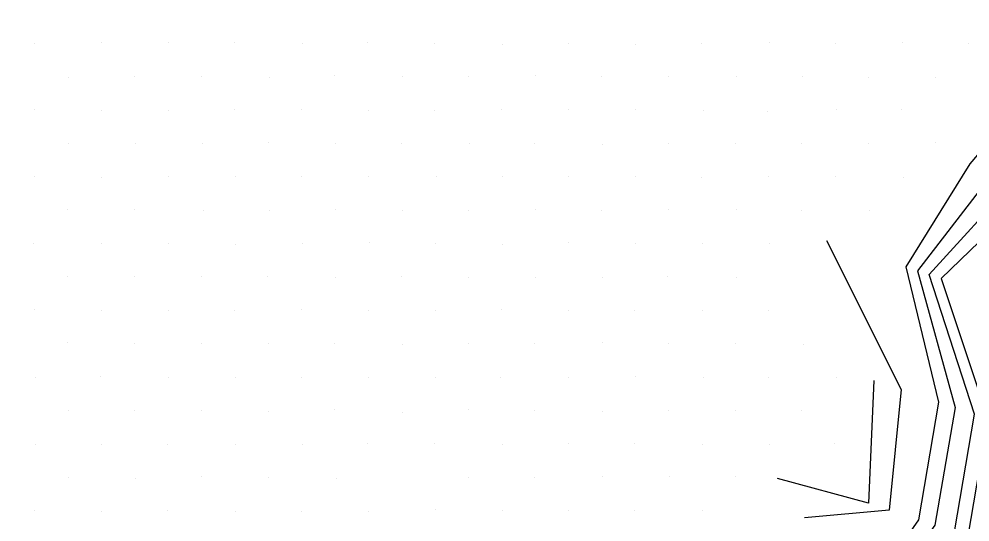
# Model space of a CAD drawing. Extents: x 1602514 to 1609837, y 863887 to 871157.
# Drawn here: x 1605052.1 to 1605253.5, y 868355.4 to 868461.9 of the extents above; entities that cross this region are included whole.
import ezdxf

# ---------------------------------------------------------------- set-up
doc = ezdxf.new("R2010")
doc.units = 0
for name, color, linetype in [('Survey-Flow line', 7, 'Continuous'), ('Survey-Ridge Lines', 7, 'Continuous'), ('Survey-Spot dirt', 7, 'Continuous')]:
    doc.layers.add(name, color=color, linetype=linetype)

msp = doc.modelspace()

# ---------------------------------------------------------------- linework, layer by layer
at = {"layer": 'Survey-Flow line'}
msp.add_lwpolyline([(1605058.19, 868224.84), (1605065.88, 868229.72), (1605071.99, 868231.36), (1605078.49, 868231.58), (1605090.26, 868234), (1605099.61, 868242.34), (1605110.29, 868248.93), (1605134.12, 868258.86), (1605171.08, 868272.38), (1605204.37, 868288.12), (1605221.57, 868307.27), (1605235.47, 868331.26), (1605250.23, 868353.32), (1605254.46, 868378.26), (1605244.89, 868407.79), (1605263.32, 868428), (1605283.71, 868445.02), (1605301.15, 868470.01), (1605322.73, 868483.77), (1605345.2, 868460.9)], dxfattribs=at)
msp.add_lwpolyline([(1605058.19, 868224.84), (1605065.88, 868229.72), (1605071.99, 868231.36), (1605078.49, 868231.58), (1605090.26, 868234), (1605099.61, 868242.34), (1605110.29, 868248.93), (1605134.12, 868258.86), (1605171.08, 868272.38), (1605204.37, 868288.12), (1605221.57, 868307.27), (1605235.47, 868331.26), (1605250.23, 868353.32), (1605254.46, 868378.26), (1605244.89, 868407.79), (1605263.32, 868428), (1605283.71, 868445.02), (1605301.15, 868470.01), (1605322.73, 868483.77), (1605345.2, 868460.9)], dxfattribs=at)
at = {"layer": 'Survey-Ridge Lines'}
for points in [[(1605278.14, 868460.18), (1605253.46, 868431.28), (1605239.95, 868409.43), (1605246.87, 868380.79), (1605242.63, 868355.85), (1605230.54, 868338.49), (1605215.91, 868315.57), (1605199.02, 868295.97), (1605159.44, 868289.47), (1605129.22, 868265.33), (1605107.74, 868252.3), (1605093.1, 868250.93), (1605086.55, 868238.88), (1605076.37, 868237.46), (1605064.56, 868237.81), (1605058.92, 868234.76), (1605052.07, 868224.71)], [(1605278.14, 868460.18), (1605253.46, 868431.28), (1605239.95, 868409.43), (1605246.87, 868380.79), (1605242.63, 868355.85), (1605230.54, 868338.49), (1605215.91, 868315.57), (1605199.02, 868295.97), (1605159.44, 868289.47), (1605129.22, 868265.33), (1605107.74, 868252.3), (1605093.1, 868250.93), (1605086.55, 868238.88), (1605076.37, 868237.46), (1605064.56, 868237.81), (1605058.92, 868234.76), (1605052.07, 868224.71)], [(1605258.58, 868429.58), (1605242.42, 868408.61), (1605250.35, 868379.63), (1605246.11, 868354.7), (1605232.57, 868335.52), (1605219.22, 868310.71), (1605202.85, 868290.35), (1605169.56, 868274.61), (1605132.37, 868261.17), (1605109.2, 868250.37), (1605098.31, 868244.06), (1605088.39, 868236.46), (1605080.46, 868232.99), (1605069.67, 868233.36), (1605060.87, 868233.35), (1605053.6, 868223.37)], [(1605258.58, 868429.58), (1605242.42, 868408.61), (1605250.35, 868379.63), (1605246.11, 868354.7), (1605232.57, 868335.52), (1605219.22, 868310.71), (1605202.85, 868290.35), (1605169.56, 868274.61), (1605132.37, 868261.17), (1605109.2, 868250.37), (1605098.31, 868244.06), (1605088.39, 868236.46), (1605080.46, 868232.99), (1605069.67, 868233.36), (1605060.87, 868233.35), (1605053.6, 868223.37)], [(1605267.68, 868426.55), (1605247.43, 868406.94), (1605257.33, 868377.3), (1605253.1, 868352.37), (1605237.27, 868328.61), (1605223.37, 868304.62), (1605205.8, 868286.02), (1605171.83, 868271.28), (1605135.53, 868257), (1605111.07, 868247.9), (1605101.07, 868240.42), (1605092.72, 868230.75), (1605082.3, 868230.97), (1605075.44, 868228.33), (1605071.46, 868225.68), (1605056.21, 868221.07)], [(1605267.68, 868426.55), (1605247.43, 868406.94), (1605257.33, 868377.3), (1605253.1, 868352.37), (1605237.27, 868328.61), (1605223.37, 868304.62), (1605205.8, 868286.02), (1605171.83, 868271.28), (1605135.53, 868257), (1605111.07, 868247.9), (1605101.07, 868240.42), (1605092.72, 868230.75), (1605082.3, 868230.97), (1605075.44, 868228.33), (1605071.46, 868225.68), (1605056.21, 868221.07)], [(1605223.14, 868415.03), (1605238.94, 868383.43), (1605236.37, 868357.94), (1605218.44, 868356.25)], [(1605223.14, 868415.03), (1605238.94, 868383.43), (1605236.37, 868357.94), (1605218.44, 868356.25)], [(1605233.15, 868385.35), (1605232.05, 868359.38), (1605212.74, 868364.62)], [(1605233.15, 868385.35), (1605232.05, 868359.38), (1605212.74, 868364.62)]]:
    msp.add_lwpolyline(points, dxfattribs=at)
at = {"layer": 'Survey-Spot dirt'}
for p, q in [((1605069.44, 868457.05), (1605069.44, 868457.05)), ((1605069.44, 868457.05), (1605069.44, 868457.05)), ((1605055.42, 868456.7), (1605055.42, 868456.7)), ((1605055.42, 868456.7), (1605055.42, 868456.7)), ((1605083.64, 868456.85), (1605083.64, 868456.85)), ((1605083.64, 868456.85), (1605083.64, 868456.85)), ((1605097.73, 868456.9), (1605097.73, 868456.9)), ((1605097.73, 868456.9), (1605097.73, 868456.9)), ((1605112.02, 868456.72), (1605112.02, 868456.72)), ((1605112.02, 868456.72), (1605112.02, 868456.72)), ((1605126, 868456.88), (1605126, 868456.88)), ((1605126, 868456.88), (1605126, 868456.88)), ((1605140.18, 868456.82), (1605140.18, 868456.82)), ((1605140.18, 868456.82), (1605140.18, 868456.82)), ((1605154.47, 868456.54), (1605154.47, 868456.54)), ((1605154.47, 868456.54), (1605154.47, 868456.54)), ((1605168.44, 868456.79), (1605168.44, 868456.79)), ((1605168.44, 868456.79), (1605168.44, 868456.79)), ((1605182.69, 868456.5), (1605182.69, 868456.5)), ((1605182.69, 868456.5), (1605182.69, 868456.5)), ((1605196.74, 868456.84), (1605196.74, 868456.84)), ((1605196.74, 868456.84), (1605196.74, 868456.84)), ((1605211.06, 868456.87), (1605211.06, 868456.87)), ((1605211.06, 868456.87), (1605211.06, 868456.87)), ((1605225.02, 868456.66), (1605225.02, 868456.66)), ((1605225.02, 868456.66), (1605225.02, 868456.66)), ((1605239.32, 868456.86), (1605239.32, 868456.86)), ((1605239.32, 868456.86), (1605239.32, 868456.86)), ((1605253.27, 868456.83), (1605253.27, 868456.83)), ((1605253.27, 868456.83), (1605253.27, 868456.83)), ((1605062.49, 868449.53), (1605062.49, 868449.53)), ((1605062.49, 868449.53), (1605062.49, 868449.53)), ((1605076.58, 868449.66), (1605076.58, 868449.66)), ((1605076.58, 868449.66), (1605076.58, 868449.66)), ((1605090.71, 868449.68), (1605090.71, 868449.68)), ((1605090.71, 868449.68), (1605090.71, 868449.68)), ((1605105.05, 868449.62), (1605105.05, 868449.62)), ((1605105.05, 868449.62), (1605105.05, 868449.62)), ((1605118.96, 868449.89), (1605118.96, 868449.89)), ((1605118.96, 868449.89), (1605118.96, 868449.89)), ((1605133.35, 868449.79), (1605133.35, 868449.79)), ((1605133.35, 868449.79), (1605133.35, 868449.79)), ((1605147.25, 868449.78), (1605147.25, 868449.78)), ((1605147.25, 868449.78), (1605147.25, 868449.78)), ((1605161.43, 868449.87), (1605161.43, 868449.87)), ((1605161.43, 868449.87), (1605161.43, 868449.87)), ((1605175.42, 868449.83), (1605175.42, 868449.83)), ((1605175.42, 868449.83), (1605175.42, 868449.83)), ((1605189.7, 868449.66), (1605189.7, 868449.66)), ((1605189.7, 868449.66), (1605189.7, 868449.66)), ((1605203.99, 868449.76), (1605203.99, 868449.76)), ((1605203.99, 868449.76), (1605203.99, 868449.76)), ((1605217.98, 868449.66), (1605217.98, 868449.66)), ((1605217.98, 868449.66), (1605217.98, 868449.66)), ((1605231.98, 868449.59), (1605231.98, 868449.59)), ((1605231.98, 868449.59), (1605231.98, 868449.59)), ((1605246.31, 868449.63), (1605246.31, 868449.63)), ((1605246.31, 868449.63), (1605246.31, 868449.63)), ((1605055.33, 868442.69), (1605055.33, 868442.69)), ((1605055.33, 868442.69), (1605055.33, 868442.69)), ((1605069.46, 868442.61), (1605069.46, 868442.61)), ((1605069.46, 868442.61), (1605069.46, 868442.61)), ((1605083.72, 868442.57), (1605083.72, 868442.57)), ((1605083.72, 868442.57), (1605083.72, 868442.57)), ((1605097.74, 868442.74), (1605097.74, 868442.74)), ((1605097.74, 868442.74), (1605097.74, 868442.74)), ((1605111.9, 868442.66), (1605111.9, 868442.66)), ((1605111.9, 868442.66), (1605111.9, 868442.66)), ((1605126.04, 868442.63), (1605126.04, 868442.63)), ((1605126.04, 868442.63), (1605126.04, 868442.63)), ((1605140.11, 868442.48), (1605140.11, 868442.48)), ((1605140.11, 868442.48), (1605140.11, 868442.48)), ((1605154.26, 868442.78), (1605154.26, 868442.78)), ((1605154.26, 868442.78), (1605154.26, 868442.78)), ((1605168.44, 868442.69), (1605168.44, 868442.69)), ((1605168.44, 868442.69), (1605168.44, 868442.69)), ((1605182.61, 868442.78), (1605182.61, 868442.78)), ((1605182.61, 868442.78), (1605182.61, 868442.78)), ((1605196.98, 868442.56), (1605196.98, 868442.56)), ((1605196.98, 868442.56), (1605196.98, 868442.56)), ((1605210.7, 868442.4), (1605210.7, 868442.4)), ((1605210.7, 868442.4), (1605210.7, 868442.4)), ((1605225.17, 868442.66), (1605225.17, 868442.66)), ((1605225.17, 868442.66), (1605225.17, 868442.66)), ((1605239.1, 868442.69), (1605239.1, 868442.69)), ((1605239.1, 868442.69), (1605239.1, 868442.69)), ((1605062.63, 868435.51), (1605062.63, 868435.51)), ((1605062.63, 868435.51), (1605062.63, 868435.51)), ((1605076.68, 868435.62), (1605076.68, 868435.62)), ((1605076.68, 868435.62), (1605076.68, 868435.62)), ((1605091.01, 868435.62), (1605091.01, 868435.62)), ((1605091.01, 868435.62), (1605091.01, 868435.62)), ((1605104.85, 868435.69), (1605104.85, 868435.69)), ((1605104.85, 868435.69), (1605104.85, 868435.69)), ((1605119.04, 868435.62), (1605119.04, 868435.62)), ((1605119.04, 868435.62), (1605119.04, 868435.62)), ((1605133.02, 868435.49), (1605133.02, 868435.49)), ((1605133.02, 868435.49), (1605133.02, 868435.49)), ((1605147.42, 868435.61), (1605147.42, 868435.61)), ((1605147.42, 868435.61), (1605147.42, 868435.61)), ((1605161.27, 868435.55), (1605161.27, 868435.55)), ((1605161.27, 868435.55), (1605161.27, 868435.55)), ((1605175.6, 868435.38), (1605175.6, 868435.38)), ((1605175.6, 868435.38), (1605175.6, 868435.38)), ((1605189.69, 868435.53), (1605189.69, 868435.53)), ((1605189.69, 868435.53), (1605189.69, 868435.53)), ((1605203.76, 868435.59), (1605203.76, 868435.59)), ((1605203.76, 868435.59), (1605203.76, 868435.59)), ((1605217.88, 868435.57), (1605217.88, 868435.57)), ((1605217.88, 868435.57), (1605217.88, 868435.57)), ((1605232.12, 868435.55), (1605232.12, 868435.55)), ((1605232.12, 868435.55), (1605232.12, 868435.55)), ((1605246.18, 868435.76), (1605246.18, 868435.76)), ((1605246.18, 868435.76), (1605246.18, 868435.76)), ((1605055.42, 868428.47), (1605055.42, 868428.47)), ((1605055.42, 868428.47), (1605055.42, 868428.47)), ((1605069.48, 868428.28), (1605069.48, 868428.28)), ((1605069.48, 868428.28), (1605069.48, 868428.28)), ((1605083.65, 868428.48), (1605083.65, 868428.48)), ((1605083.65, 868428.48), (1605083.65, 868428.48)), ((1605097.88, 868428.51), (1605097.88, 868428.51)), ((1605097.88, 868428.51), (1605097.88, 868428.51)), ((1605111.93, 868428.57), (1605111.93, 868428.57)), ((1605111.93, 868428.57), (1605111.93, 868428.57)), ((1605126.19, 868428.61), (1605126.19, 868428.61)), ((1605126.19, 868428.61), (1605126.19, 868428.61)), ((1605140.42, 868428.51), (1605140.42, 868428.51)), ((1605140.42, 868428.51), (1605140.42, 868428.51)), ((1605154.47, 868428.53), (1605154.47, 868428.53)), ((1605154.47, 868428.53), (1605154.47, 868428.53)), ((1605168.51, 868428.54), (1605168.51, 868428.54)), ((1605168.51, 868428.54), (1605168.51, 868428.54)), ((1605182.59, 868428.54), (1605182.59, 868428.54)), ((1605182.59, 868428.54), (1605182.59, 868428.54)), ((1605196.75, 868428.41), (1605196.75, 868428.41)), ((1605196.75, 868428.41), (1605196.75, 868428.41)), ((1605210.81, 868428.65), (1605210.81, 868428.65)), ((1605210.81, 868428.65), (1605210.81, 868428.65)), ((1605225.02, 868428.53), (1605225.02, 868428.53)), ((1605225.02, 868428.53), (1605225.02, 868428.53)), ((1605239.51, 868428.34), (1605239.51, 868428.34)), ((1605239.51, 868428.34), (1605239.51, 868428.34)), ((1605062.31, 868421.55), (1605062.31, 868421.55)), ((1605062.31, 868421.55), (1605062.31, 868421.55)), ((1605076.48, 868421.56), (1605076.48, 868421.56)), ((1605076.48, 868421.56), (1605076.48, 868421.56)), ((1605091.13, 868421.32), (1605091.13, 868421.32)), ((1605091.13, 868421.32), (1605091.13, 868421.32)), ((1605105.06, 868421.27), (1605105.06, 868421.27)), ((1605105.06, 868421.27), (1605105.06, 868421.27)), ((1605119.16, 868421.52), (1605119.16, 868421.52)), ((1605119.16, 868421.52), (1605119.16, 868421.52)), ((1605133.29, 868421.44), (1605133.29, 868421.44)), ((1605133.29, 868421.44), (1605133.29, 868421.44)), ((1605147.37, 868421.33), (1605147.37, 868421.33)), ((1605147.37, 868421.33), (1605147.37, 868421.33)), ((1605161.42, 868421.59), (1605161.42, 868421.59)), ((1605161.42, 868421.59), (1605161.42, 868421.59)), ((1605175.46, 868421.47), (1605175.46, 868421.47)), ((1605175.46, 868421.47), (1605175.46, 868421.47)), ((1605189.62, 868421.56), (1605189.62, 868421.56)), ((1605189.62, 868421.56), (1605189.62, 868421.56)), ((1605204.12, 868421.56), (1605204.12, 868421.56)), ((1605204.12, 868421.56), (1605204.12, 868421.56)), ((1605217.77, 868421.29), (1605217.77, 868421.29)), ((1605217.77, 868421.29), (1605217.77, 868421.29)), ((1605232.2, 868421.32), (1605232.2, 868421.32)), ((1605232.2, 868421.32), (1605232.2, 868421.32)), ((1605055.21, 868414.29), (1605055.21, 868414.29)), ((1605055.21, 868414.29), (1605055.21, 868414.29)), ((1605069.51, 868414.4), (1605069.51, 868414.4)), ((1605069.51, 868414.4), (1605069.51, 868414.4)), ((1605083.65, 868414.35), (1605083.65, 868414.35)), ((1605083.65, 868414.35), (1605083.65, 868414.35)), ((1605097.93, 868414.26), (1605097.93, 868414.26)), ((1605097.93, 868414.26), (1605097.93, 868414.26)), ((1605112.02, 868414.33), (1605112.02, 868414.33)), ((1605112.02, 868414.33), (1605112.02, 868414.33)), ((1605126.39, 868414.54), (1605126.39, 868414.54)), ((1605126.39, 868414.54), (1605126.39, 868414.54)), ((1605140.28, 868414.35), (1605140.28, 868414.35)), ((1605140.28, 868414.35), (1605140.28, 868414.35)), ((1605154.5, 868414.26), (1605154.5, 868414.26)), ((1605154.5, 868414.26), (1605154.5, 868414.26)), ((1605168.57, 868414.6), (1605168.57, 868414.6)), ((1605168.57, 868414.6), (1605168.57, 868414.6)), ((1605182.65, 868414.29), (1605182.65, 868414.29)), ((1605182.65, 868414.29), (1605182.65, 868414.29)), ((1605196.78, 868414.28), (1605196.78, 868414.28)), ((1605196.78, 868414.28), (1605196.78, 868414.28)), ((1605211.05, 868414.35), (1605211.05, 868414.35)), ((1605211.05, 868414.35), (1605211.05, 868414.35)), ((1605062.42, 868407.32), (1605062.42, 868407.32)), ((1605062.42, 868407.32), (1605062.42, 868407.32)), ((1605076.53, 868407.32), (1605076.53, 868407.32)), ((1605076.53, 868407.32), (1605076.53, 868407.32)), ((1605090.82, 868407.33), (1605090.82, 868407.33)), ((1605090.82, 868407.33), (1605090.82, 868407.33)), ((1605104.73, 868407.35), (1605104.73, 868407.35)), ((1605104.73, 868407.35), (1605104.73, 868407.35)), ((1605119.14, 868407.23), (1605119.14, 868407.23)), ((1605119.14, 868407.23), (1605119.14, 868407.23)), ((1605133.04, 868407.44), (1605133.04, 868407.44)), ((1605133.04, 868407.44), (1605133.04, 868407.44)), ((1605147.32, 868407.27), (1605147.32, 868407.27)), ((1605147.32, 868407.27), (1605147.32, 868407.27)), ((1605161.46, 868407.23), (1605161.46, 868407.23)), ((1605161.46, 868407.23), (1605161.46, 868407.23)), ((1605175.63, 868407.19), (1605175.63, 868407.19)), ((1605175.63, 868407.19), (1605175.63, 868407.19)), ((1605189.54, 868407.33), (1605189.54, 868407.33)), ((1605189.54, 868407.33), (1605189.54, 868407.33)), ((1605203.96, 868407.15), (1605203.96, 868407.15)), ((1605203.96, 868407.15), (1605203.96, 868407.15)), ((1605055.34, 868400.34), (1605055.34, 868400.34)), ((1605055.34, 868400.34), (1605055.34, 868400.34)), ((1605069.55, 868400.28), (1605069.55, 868400.28)), ((1605069.55, 868400.28), (1605069.55, 868400.28)), ((1605083.81, 868400.16), (1605083.81, 868400.16)), ((1605083.81, 868400.16), (1605083.81, 868400.16)), ((1605097.74, 868400.15), (1605097.74, 868400.15)), ((1605097.74, 868400.15), (1605097.74, 868400.15)), ((1605111.91, 868400.32), (1605111.91, 868400.32)), ((1605111.91, 868400.32), (1605111.91, 868400.32)), ((1605126.15, 868400.15), (1605126.15, 868400.15)), ((1605126.15, 868400.15), (1605126.15, 868400.15)), ((1605140.27, 868400.18), (1605140.27, 868400.18)), ((1605140.27, 868400.18), (1605140.27, 868400.18)), ((1605154.31, 868400.32), (1605154.31, 868400.32)), ((1605154.31, 868400.32), (1605154.31, 868400.32)), ((1605168.44, 868400.22), (1605168.44, 868400.22)), ((1605168.44, 868400.22), (1605168.44, 868400.22)), ((1605182.52, 868400.18), (1605182.52, 868400.18)), ((1605182.52, 868400.18), (1605182.52, 868400.18)), ((1605196.85, 868400.11), (1605196.85, 868400.11)), ((1605196.85, 868400.11), (1605196.85, 868400.11)), ((1605210.92, 868400.1), (1605210.92, 868400.1)), ((1605210.92, 868400.1), (1605210.92, 868400.1)), ((1605062.36, 868393.35), (1605062.36, 868393.35)), ((1605062.36, 868393.35), (1605062.36, 868393.35)), ((1605076.62, 868393.1), (1605076.62, 868393.1)), ((1605076.62, 868393.1), (1605076.62, 868393.1)), ((1605090.68, 868393.22), (1605090.68, 868393.22)), ((1605090.68, 868393.22), (1605090.68, 868393.22)), ((1605104.85, 868393.26), (1605104.85, 868393.26)), ((1605104.85, 868393.26), (1605104.85, 868393.26)), ((1605118.98, 868393.21), (1605118.98, 868393.21)), ((1605118.98, 868393.21), (1605118.98, 868393.21)), ((1605133.29, 868393.01), (1605133.29, 868393.01)), ((1605133.29, 868393.01), (1605133.29, 868393.01)), ((1605147.26, 868393.25), (1605147.26, 868393.25)), ((1605147.26, 868393.25), (1605147.26, 868393.25)), ((1605161.19, 868393.14), (1605161.19, 868393.14)), ((1605161.19, 868393.14), (1605161.19, 868393.14)), ((1605175.69, 868393.37), (1605175.69, 868393.37)), ((1605175.69, 868393.37), (1605175.69, 868393.37)), ((1605189.68, 868393.1), (1605189.68, 868393.1)), ((1605189.68, 868393.1), (1605189.68, 868393.1)), ((1605203.8, 868393.14), (1605203.8, 868393.14)), ((1605203.8, 868393.14), (1605203.8, 868393.14)), ((1605218.17, 868393.04), (1605218.17, 868393.04)), ((1605218.17, 868393.04), (1605218.17, 868393.04)), ((1605055.46, 868385.9), (1605055.46, 868385.9)), ((1605055.46, 868385.9), (1605055.46, 868385.9)), ((1605069.31, 868386.21), (1605069.31, 868386.21)), ((1605069.31, 868386.21), (1605069.31, 868386.21)), ((1605083.76, 868386.04), (1605083.76, 868386.04)), ((1605083.76, 868386.04), (1605083.76, 868386.04)), ((1605098.03, 868385.92), (1605098.03, 868385.92)), ((1605098.03, 868385.92), (1605098.03, 868385.92)), ((1605111.89, 868386.06), (1605111.89, 868386.06)), ((1605111.89, 868386.06), (1605111.89, 868386.06)), ((1605126.2, 868386.05), (1605126.2, 868386.05)), ((1605126.2, 868386.05), (1605126.2, 868386.05)), ((1605140.29, 868386.06), (1605140.29, 868386.06)), ((1605140.29, 868386.06), (1605140.29, 868386.06)), ((1605154.14, 868386.07), (1605154.14, 868386.07)), ((1605154.14, 868386.07), (1605154.14, 868386.07)), ((1605168.57, 868386.1), (1605168.57, 868386.1)), ((1605168.57, 868386.1), (1605168.57, 868386.1)), ((1605182.6, 868386.25), (1605182.6, 868386.25)), ((1605182.6, 868386.25), (1605182.6, 868386.25)), ((1605197.07, 868385.95), (1605197.07, 868385.95)), ((1605197.07, 868385.95), (1605197.07, 868385.95)), ((1605210.77, 868386.09), (1605210.77, 868386.09)), ((1605210.77, 868386.09), (1605210.77, 868386.09)), ((1605225.15, 868386), (1605225.15, 868386)), ((1605225.15, 868386), (1605225.15, 868386)), ((1605062.48, 868378.96), (1605062.48, 868378.96)), ((1605062.48, 868378.96), (1605062.48, 868378.96)), ((1605076.51, 868379.01), (1605076.51, 868379.01)), ((1605076.51, 868379.01), (1605076.51, 868379.01)), ((1605090.67, 868379.02), (1605090.67, 868379.02)), ((1605090.67, 868379.02), (1605090.67, 868379.02)), ((1605104.85, 868378.86), (1605104.85, 868378.86)), ((1605104.85, 868378.86), (1605104.85, 868378.86)), ((1605118.81, 868379.16), (1605118.81, 868379.16)), ((1605118.81, 868379.16), (1605118.81, 868379.16)), ((1605133.28, 868378.66), (1605133.28, 868378.66)), ((1605133.28, 868378.66), (1605133.28, 868378.66)), ((1605147.23, 868379.18), (1605147.23, 868379.18)), ((1605147.23, 868379.18), (1605147.23, 868379.18)), ((1605161.25, 868379.09), (1605161.25, 868379.09)), ((1605161.25, 868379.09), (1605161.25, 868379.09)), ((1605175.58, 868378.86), (1605175.58, 868378.86)), ((1605175.58, 868378.86), (1605175.58, 868378.86)), ((1605189.72, 868379.03), (1605189.72, 868379.03)), ((1605189.72, 868379.03), (1605189.72, 868379.03)), ((1605203.77, 868378.92), (1605203.77, 868378.92)), ((1605203.77, 868378.92), (1605203.77, 868378.92)), ((1605217.8, 868379.05), (1605217.8, 868379.05)), ((1605217.8, 868379.05), (1605217.8, 868379.05)), ((1605055.54, 868371.8), (1605055.54, 868371.8)), ((1605055.54, 868371.8), (1605055.54, 868371.8)), ((1605069.45, 868371.9), (1605069.45, 868371.9)), ((1605069.45, 868371.9), (1605069.45, 868371.9)), ((1605083.62, 868371.9), (1605083.62, 868371.9)), ((1605083.62, 868371.9), (1605083.62, 868371.9)), ((1605097.97, 868371.84), (1605097.97, 868371.84)), ((1605097.97, 868371.84), (1605097.97, 868371.84)), ((1605112.07, 868371.85), (1605112.07, 868371.85)), ((1605112.07, 868371.85), (1605112.07, 868371.85)), ((1605125.82, 868371.95), (1605125.82, 868371.95)), ((1605125.82, 868371.95), (1605125.82, 868371.95)), ((1605140.12, 868372), (1605140.12, 868372)), ((1605140.12, 868372), (1605140.12, 868372)), ((1605154.53, 868371.81), (1605154.53, 868371.81)), ((1605154.53, 868371.81), (1605154.53, 868371.81)), ((1605168.43, 868372.06), (1605168.43, 868372.06)), ((1605168.43, 868372.06), (1605168.43, 868372.06)), ((1605182.55, 868372.09), (1605182.55, 868372.09)), ((1605182.55, 868372.09), (1605182.55, 868372.09)), ((1605196.87, 868371.83), (1605196.87, 868371.83)), ((1605196.87, 868371.83), (1605196.87, 868371.83)), ((1605210.97, 868371.87), (1605210.97, 868371.87)), ((1605210.97, 868371.87), (1605210.97, 868371.87)), ((1605224.9, 868371.98), (1605224.9, 868371.98)), ((1605224.9, 868371.98), (1605224.9, 868371.98)), ((1605062.66, 868364.81), (1605062.66, 868364.81)), ((1605062.66, 868364.81), (1605062.66, 868364.81)), ((1605076.66, 868364.62), (1605076.66, 868364.62)), ((1605076.66, 868364.62), (1605076.66, 868364.62)), ((1605090.76, 868364.97), (1605090.76, 868364.97)), ((1605090.76, 868364.97), (1605090.76, 868364.97)), ((1605104.93, 868364.79), (1605104.93, 868364.79)), ((1605104.93, 868364.79), (1605104.93, 868364.79)), ((1605119.28, 868364.56), (1605119.28, 868364.56)), ((1605119.28, 868364.56), (1605119.28, 868364.56)), ((1605147.25, 868364.89), (1605147.25, 868364.89)), ((1605147.25, 868364.89), (1605147.25, 868364.89)), ((1605161.35, 868364.85), (1605161.35, 868364.85)), ((1605161.35, 868364.85), (1605161.35, 868364.85)), ((1605175.64, 868364.95), (1605175.64, 868364.95)), ((1605175.64, 868364.95), (1605175.64, 868364.95)), ((1605189.8, 868364.94), (1605189.8, 868364.94)), ((1605189.8, 868364.94), (1605189.8, 868364.94)), ((1605203.78, 868365.13), (1605203.78, 868365.13)), ((1605203.78, 868365.13), (1605203.78, 868365.13)), ((1605055.44, 868357.78), (1605055.44, 868357.78)), ((1605055.44, 868357.78), (1605055.44, 868357.78)), ((1605069.61, 868357.63), (1605069.61, 868357.63)), ((1605069.61, 868357.63), (1605069.61, 868357.63)), ((1605083.61, 868357.82), (1605083.61, 868357.82)), ((1605083.61, 868357.82), (1605083.61, 868357.82)), ((1605097.9, 868357.71), (1605097.9, 868357.71)), ((1605097.9, 868357.71), (1605097.9, 868357.71)), ((1605111.99, 868357.62), (1605111.99, 868357.62)), ((1605111.99, 868357.62), (1605111.99, 868357.62)), ((1605126.09, 868357.71), (1605126.09, 868357.71)), ((1605126.09, 868357.71), (1605126.09, 868357.71)), ((1605140.31, 868357.97), (1605140.31, 868357.97)), ((1605140.31, 868357.97), (1605140.31, 868357.97)), ((1605154.58, 868357.86), (1605154.58, 868357.86)), ((1605154.58, 868357.86), (1605154.58, 868357.86)), ((1605168.41, 868357.79), (1605168.41, 868357.79)), ((1605168.41, 868357.79), (1605168.41, 868357.79)), ((1605182.49, 868357.85), (1605182.49, 868357.85)), ((1605182.49, 868357.85), (1605182.49, 868357.85)), ((1605196.8, 868357.79), (1605196.8, 868357.79)), ((1605196.8, 868357.79), (1605196.8, 868357.79))]:
    msp.add_line(p, q, dxfattribs=at)

doc.saveas('drawing.dxf')
